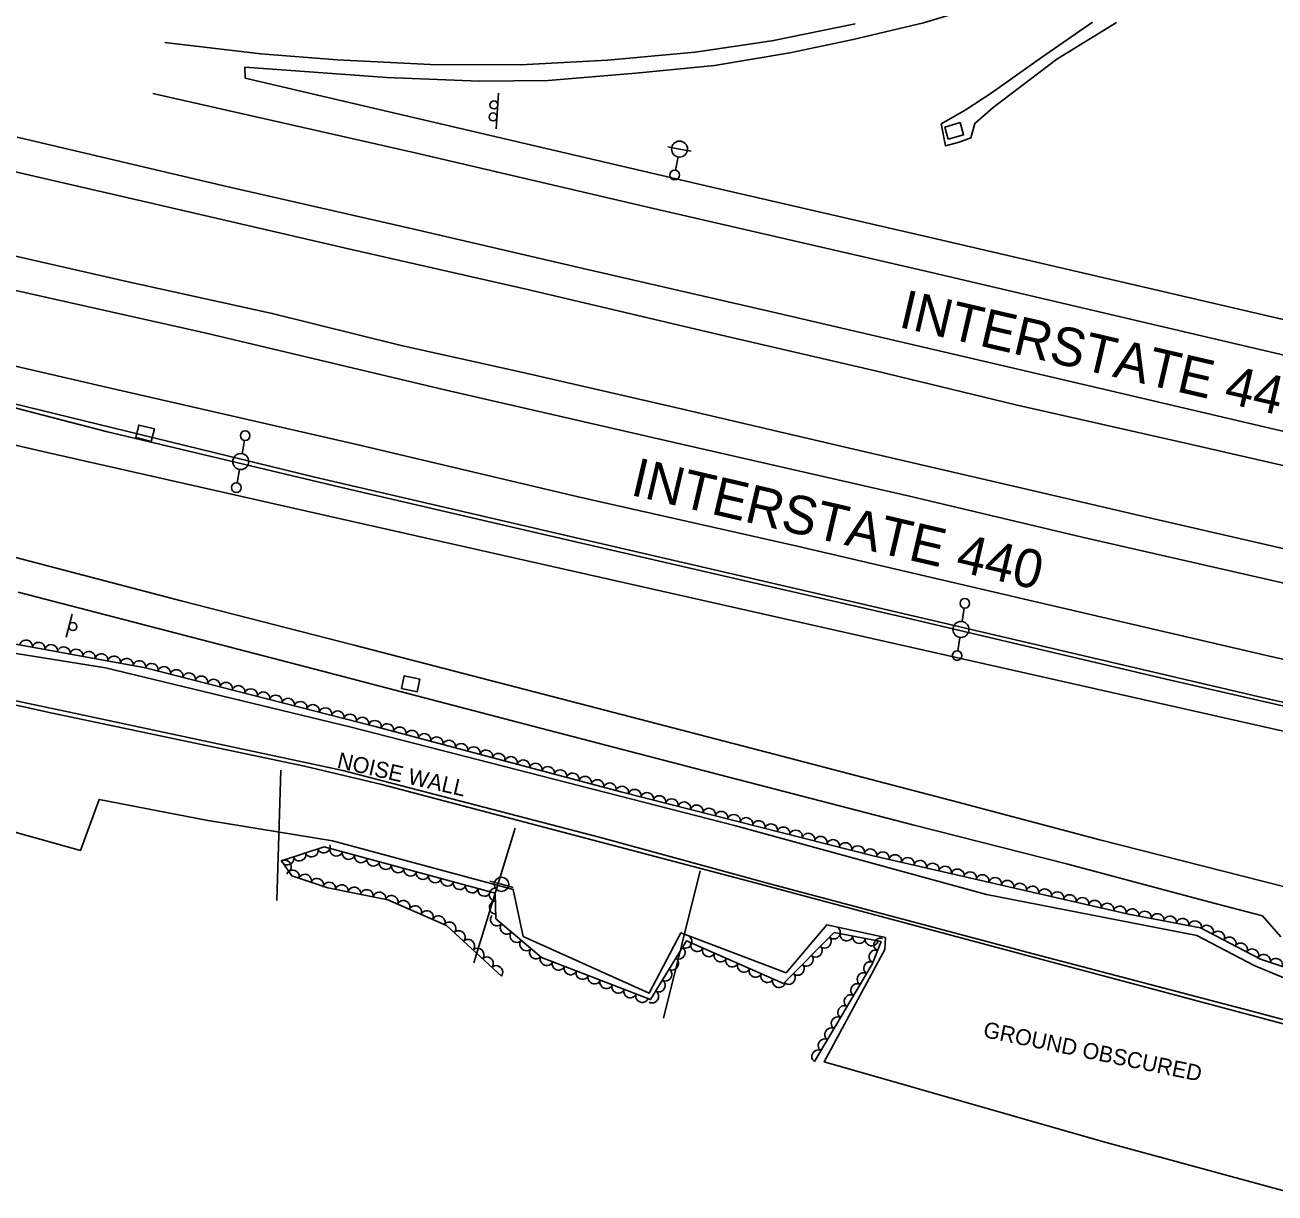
# Model space of a CAD drawing. Extents: x 1722896 to 1754269, y 648279 to 666297.
# Drawn here: x 1729327.9 to 1729718.6, y 652467.9 to 652833.1 of the extents above; entities that cross this region are included whole.
import ezdxf

# ---------------------------------------------------------------- set-up
doc = ezdxf.new("R2010")
doc.units = 0
for name, color, linetype in [('DESIGN - CENTERLINE - Proposed', 7, 'Continuous'), ('DESIGN - CENTERLINE - Proposed Text', 7, 'Continuous'), ('DESIGN - PUBLIC HEARING - Shapes', 7, 'Continuous'), ('DESIGN - SCRATCH - User 1', 7, 'Continuous'), ('DESIGN - SHEET - Linework', 7, 'Continuous'), ('SURVEY - CENTERLINE - Preliminary', 7, 'Continuous'), ('SURVEY - CENTERLINE - Preliminary Text', 7, 'Continuous'), ('SURVEY - DRAINAGE - Natural Features', 7, 'Continuous'), ('SURVEY - DTM - Breaklines', 7, 'Continuous'), ('SURVEY - VEGETATION - Features with Text', 7, 'Continuous')]:
    doc.layers.add(name, color=color, linetype=linetype)

msp = doc.modelspace()

# ---------------------------------------------------------------- linework, layer by layer
at = {"layer": 'DESIGN - CENTERLINE - Proposed'}
msp.add_lwpolyline([(1729661.54, 652833.99), (1729645.6, 652822.92), (1729629.93, 652811.82), (1729621.74, 652806.5), (1729614.31, 652802.18), (1729615.62, 652795.3), (1729619.95, 652796.43), (1729623.52, 652797.8), (1729624.79, 652802.36), (1729630.49, 652807.28), (1729650.39, 652822.4), (1729669.11, 652833.94)], dxfattribs=at)
at = {"layer": 'DESIGN - CENTERLINE - Proposed Text'}
for points in [[(1729406.62, 652559.39), (1729407.85, 652600.16)], [(1729406.62, 652559.39), (1729407.85, 652600.16)], [(1729468.24, 652539.91), (1729481.16, 652581.98)], [(1729468.24, 652539.91), (1729481.16, 652581.98)], [(1729538.96, 652568.63), (1729527.52, 652522.52)], [(1729538.96, 652568.63), (1729527.52, 652522.52)]]:
    msp.add_lwpolyline(points, dxfattribs=at)
at = {"layer": 'DESIGN - PUBLIC HEARING - Shapes'}
for p, q in [((1729475.95, 652811.85), (1729475.2, 652800.68)), ((1729340.74, 652641.65), (1729342.58, 652648.92))]:
    msp.add_line(p, q, dxfattribs=at)
for centre in [(1729474.22, 652804.38), (1729474.47, 652808.12), (1729342.85, 652645.01)]:
    msp.add_circle(centre, 1.25, dxfattribs=at)
at = {"layer": 'DESIGN - SCRATCH - User 1'}
for points in [[(1730260.5, 652481.12), (1730200.23, 652500.38), (1730128.84, 652522.38), (1730050.34, 652543.58), (1729975.77, 652562.21), (1729903.48, 652579.22), (1729810.16, 652600.96), (1729713.26, 652623.18), (1729589.34, 652652.13), (1729504.2, 652671.83), (1729418.48, 652691.69), (1729323.79, 652714.91), (1729300.24, 652718.9), (1729241.89, 652732.44), (1729159, 652752.12), (1729085.49, 652769.36), (1729012.25, 652788.71), (1728967.13, 652802.09)], [(1729322.32, 652714.08), (1729353.29, 652706.05), (1729426.46, 652688.63), (1729487, 652674.52), (1729543.44, 652661.54), (1729603.31, 652647.77), (1729684.6, 652628.54), (1729746.94, 652614.26), (1729794.94, 652603.07), (1729852.02, 652590.16), (1729894.66, 652579.99), (1729944.99, 652568.14), (1729994.29, 652556.46), (1730046.83, 652543.24), (1730100.94, 652528.96), (1730138.19, 652518.06), (1730180.91, 652505.22), (1730226.29, 652490.48), (1730260.14, 652479.46), (1730260.49, 652479.32)], [(1729763.84, 652509.44), (1729638.78, 652542.79), (1729556.13, 652564.9), (1729439.39, 652595.67), (1729415.23, 652601.34), (1729335.94, 652618.05), (1729261.31, 652634.49)], [(1729269.65, 652633.51), (1729341.85, 652618.3), (1729427.2, 652600.04), (1729507.8, 652579.11), (1729560.69, 652564.61), (1729641.5, 652543.11), (1729710.95, 652524.89), (1729776.44, 652507.44)]]:
    msp.add_lwpolyline(points, dxfattribs=at)
at = {"layer": 'SURVEY - CENTERLINE - Preliminary'}
for points in [[(1729275.03, 652644.58), (1729353.04, 652632.13), (1729429.46, 652613.62), (1729549.69, 652582.82), (1729628.46, 652561.2), (1729694.25, 652548.41), (1729712.09, 652539.06), (1729728.16, 652532.32)], [(1729724.15, 652467.9), (1729664.75, 652484.03), (1729577.68, 652508.95), (1729596.66, 652543.99), (1729596.87, 652547.76), (1729578.49, 652551.71), (1729565.82, 652536.76), (1729532.91, 652549.24), (1729523, 652530.35), (1729483.66, 652548.13), (1729480.54, 652562.75), (1729424.05, 652578.02), (1729384.54, 652584.44), (1729351.05, 652590.99), (1729345.24, 652575.02), (1729231.46, 652606.78)]]:
    msp.add_lwpolyline(points, dxfattribs=at)
at = {"layer": 'SURVEY - CENTERLINE - Preliminary Text'}
for points in [[(1729543.46, 652820.45), (1729566.94, 652824.4), (1729586.75, 652828.55), (1729608.73, 652833.78), (1729629.92, 652840.19), (1729650.19, 652847.03), (1729668.44, 652853.84), (1729684.4, 652860.53), (1729703.78, 652869.17), (1729719.45, 652877.38), (1729738.29, 652888.33), (1729756.31, 652898.74), (1729769.52, 652907.46), (1729786.01, 652919.21), (1729800.06, 652929.44), (1729813.16, 652938.57), (1729833.09, 652953.35), (1729851.61, 652967.92), (1729864.28, 652978.25), (1729881.58, 652992.48), (1729904.58, 653011.59), (1729910.34, 653005.68)], [(1730270.3, 652515.2), (1730228.96, 652529.12), (1730166.13, 652549.21), (1730105.7, 652566.49), (1730051.45, 652580.8), (1730001.69, 652593.2), (1729955.68, 652604.21), (1729906, 652615.94), (1729848.69, 652629.12), (1729783.93, 652644.03), (1729726.92, 652657.34), (1729658.34, 652673.01), (1729604.33, 652685.78), (1729534.44, 652701.71), (1729459.5, 652718.9), (1729384.48, 652736.76), (1729323.16, 652750.51), (1729258.16, 652765.72), (1729169.76, 652786), (1729121.61, 652797.37), (1729018.16, 652823.93), (1728918.71, 652854.37)], [(1729371.58, 652827.69), (1729401.63, 652824.1), (1729425.49, 652822.19), (1729454.67, 652820.81), (1729482.73, 652820.67), (1729509.99, 652822.11), (1729537.36, 652824.61), (1729561.38, 652828.15), (1729587.43, 652833.5)], [(1730264.12, 652492.62), (1730202.7, 652513.21), (1730154.17, 652528.69), (1730110.08, 652541.21), (1730056.32, 652555.48), (1729990.67, 652572.07), (1729928.6, 652586.81), (1729860.63, 652602.43), (1729797.44, 652617.47), (1729715.52, 652636.12), (1729640.3, 652653.56), (1729569.25, 652670.14), (1729500.79, 652685.57), (1729431.64, 652701.97), (1729354.64, 652719.58), (1729285.63, 652735.52), (1729212.27, 652752.8), (1729127.4, 652772.45), (1729037.59, 652794.76), (1728950.93, 652819.74), (1728930.15, 652826.14)], [(1729747.25, 652735.01), (1729682.24, 652750.12), (1729613.09, 652766.14), (1729542.59, 652782.44), (1729481.4, 652796.71), (1729419.42, 652811.17), (1729396.75, 652816.53), (1729396.61, 652819.96), (1729416.76, 652818.52), (1729441.02, 652816.69), (1729469.95, 652815.58), (1729491.38, 652815.81), (1729518.88, 652818.05), (1729543.46, 652820.45)], [(1730289.14, 652582.82), (1730227.49, 652603.42), (1730163.08, 652622.76), (1730093.27, 652641.79), (1730032.47, 652657.37), (1729958.67, 652675.17), (1729838.47, 652702.62), (1729722.31, 652729.69), (1729609.89, 652756.02), (1729523, 652776.08), (1729449.82, 652793.11), (1729367.85, 652811.73)], [(1728923.18, 652804.43), (1728976.92, 652786.42), (1729028.71, 652771.38), (1729089.83, 652756), (1729155.11, 652740.87), (1729217.1, 652726.75), (1729283.33, 652711.33), (1729334.81, 652699.48), (1729422.85, 652679.58), (1729666.73, 652624.57), (1729724.92, 652611.43), (1729788.41, 652596.68), (1729859.59, 652580.32), (1729938.86, 652561.99), (1730018.53, 652542.72), (1730091.86, 652523.7), (1730150.75, 652506.89), (1730199.99, 652491.57), (1730225.61, 652483.06), (1730258.51, 652471.91)], [(1729325.44, 652798.03), (1729390.09, 652782.81), (1729449, 652769.37), (1729502.32, 652756.96), (1729563.1, 652742.97), (1729614.96, 652730.94), (1729663.71, 652719.51), (1729717.03, 652707.04), (1729769.21, 652694.9), (1729833.79, 652680.21), (1729890.91, 652666.73), (1729956.84, 652651.56), (1730000.66, 652641.16), (1730052.39, 652628.55), (1730093.08, 652617.92), (1730134.57, 652606.96), (1730174.24, 652595.47), (1730208.01, 652585.03), (1730246.6, 652572.54), (1730282.7, 652560.23)], [(1729305.3, 652791.72), (1729368.24, 652777.24), (1729430.36, 652762.78), (1729484.54, 652750.52), (1729542.91, 652736.71), (1729594.17, 652724.91), (1729637.67, 652714.33), (1729691.62, 652702.15), (1729745.3, 652689.89), (1729802.07, 652676.74), (1729869.79, 652660.99), (1729921.87, 652649.11), (1729977.34, 652636.11), (1730038.95, 652620.85), (1730095.94, 652605.98), (1730155.51, 652589.79), (1730199.25, 652576.78), (1730240.56, 652563.68), (1730279.84, 652550.94)], [(1729313.44, 652763.39), (1729359.16, 652752.98), (1729405.2, 652742.92), (1729445.49, 652732.9), (1729483.13, 652724.56), (1729529.93, 652713.81), (1729584.3, 652701.06), (1729638.29, 652688.6), (1729679.44, 652678.98), (1729738.84, 652665.33), (1729794.39, 652652.3), (1729839.68, 652641.7), (1729884.25, 652631.88), (1729931.01, 652620.85), (1729974.63, 652610.32), (1730017.13, 652600.05), (1730062.15, 652588.94), (1730099.35, 652579), (1730145.03, 652566.56), (1730174.24, 652557.91), (1730207.51, 652547.77), (1730238.01, 652536.75), (1730272.76, 652524.88)], [(1729320.24, 652667.83), (1729376.75, 652653.05), (1729430.81, 652639.15), (1729501.09, 652620.98), (1729560.13, 652605.65), (1729619.51, 652590.11), (1729663.92, 652578.37), (1729721.29, 652563.73)], [(1729720.47, 652547.99), (1729714.68, 652554.52), (1729697.99, 652558.97), (1729653.86, 652570.71), (1729605.44, 652582.98), (1729545.04, 652598.67), (1729486.65, 652613.89), (1729416.14, 652632.29), (1729325.7, 652655.79)]]:
    msp.add_lwpolyline(points, dxfattribs=at)
at = {"layer": 'SURVEY - DRAINAGE - Natural Features'}
for p, q in [((1729618.35, 652799.98), (1729618.35, 652799.98)), ((1729365.42, 652705.46), (1729365.42, 652705.46)), ((1729448.47, 652627.12), (1729448.47, 652627.12))]:
    msp.add_line(p, q, dxfattribs=at)
for points in [[(1729616.49, 652797.37), (1729615.4, 652801.22), (1729620.21, 652802.58), (1729621.3, 652798.73), (1729616.49, 652797.37)], [(1729362.51, 652704.13), (1729363.47, 652708.01), (1729368.33, 652706.8), (1729367.36, 652702.92), (1729362.51, 652704.13)], [(1729445.6, 652625.7), (1729446.45, 652629.61), (1729451.34, 652628.55), (1729450.49, 652624.64), (1729445.6, 652625.7)]]:
    msp.add_lwpolyline(points, dxfattribs=at)
at = {"layer": 'SURVEY - DTM - Breaklines'}
for p, q in [((1729532.49, 652794.33), (1729528.8, 652795.01)), ((1729532.49, 652794.33), (1729536.17, 652793.64)), ((1729531.25, 652787.69), (1729532.03, 652791.87)), ((1729396.47, 652703.24), (1729395.76, 652699.05)), ((1729394.91, 652694.12), (1729394.2, 652689.93)), ((1729621.45, 652650.79), (1729620.83, 652646.58)), ((1729620.11, 652641.64), (1729619.49, 652637.43)), ((1729476.84, 652564.42), (1729473.23, 652565.45)), ((1729476.84, 652564.42), (1729480.44, 652563.39))]:
    msp.add_line(p, q, dxfattribs=at)
for centre, radius in [((1729532.49, 652794.33), 2.5), ((1729530.98, 652786.22), 1.5), ((1729396.72, 652704.72), 1.5), ((1729395.33, 652696.59), 2.5), ((1729393.95, 652688.46), 1.5), ((1729621.67, 652652.27), 1.5), ((1729620.47, 652644.11), 2.5), ((1729619.27, 652635.95), 1.5), ((1729476.84, 652564.42), 2.25)]:
    msp.add_circle(centre, radius, dxfattribs=at)
at = {"layer": 'SURVEY - VEGETATION - Features with Text'}
for points in [[(1729288.27, 652646.21), (1729365.53, 652632.1), (1729437.36, 652613.74), (1729514.58, 652593.19), (1729593.05, 652573.36), (1729672.83, 652555.09), (1729695.33, 652550.79), (1729714.11, 652540.99), (1729737.14, 652533.33)], [(1729574.73, 652508.97), (1729592.68, 652539.44), (1729595.52, 652546.5), (1729580.87, 652549.34), (1729565.01, 652533.37), (1729534.64, 652546.76), (1729523.47, 652528.36), (1729489.33, 652541.55), (1729475.02, 652553.63), (1729474.87, 652561.67), (1729421.37, 652576.18), (1729408.06, 652571.74), (1729411.25, 652567.07), (1729422.51, 652563.29), (1729441.29, 652559.58), (1729459.69, 652551.59), (1729476.8, 652535.65)]]:
    msp.add_lwpolyline(points, dxfattribs=at)
for centre, major_axis in [((1729328.2, 652638.92), (1.97, -0.36)), ((1729332.14, 652638.2), (1.97, -0.36)), ((1729336.07, 652637.48), (1.97, -0.36)), ((1729340.01, 652636.76), (1.97, -0.36)), ((1729343.94, 652636.04), (1.97, -0.36)), ((1729347.88, 652635.32), (1.97, -0.36)), ((1729351.81, 652634.6), (1.97, -0.36)), ((1729355.75, 652633.88), (1.97, -0.36)), ((1729359.68, 652633.17), (1.97, -0.36)), ((1729363.62, 652632.45), (1.97, -0.36)), ((1729367.52, 652631.59), (1.94, -0.5)), ((1729371.4, 652630.6), (1.94, -0.5)), ((1729375.27, 652629.61), (1.94, -0.5)), ((1729379.15, 652628.62), (1.94, -0.5)), ((1729383.02, 652627.63), (1.94, -0.5)), ((1729386.9, 652626.64), (1.94, -0.5)), ((1729390.77, 652625.65), (1.94, -0.5)), ((1729394.65, 652624.66), (1.94, -0.5)), ((1729398.52, 652623.66), (1.94, -0.5)), ((1729402.4, 652622.67), (1.94, -0.5)), ((1729406.28, 652621.68), (1.94, -0.5)), ((1729410.15, 652620.69), (1.94, -0.5)), ((1729414.03, 652619.7), (1.94, -0.5)), ((1729417.9, 652618.71), (1.94, -0.5)), ((1729421.78, 652617.72), (1.94, -0.5)), ((1729425.65, 652616.73), (1.94, -0.5)), ((1729429.53, 652615.74), (1.94, -0.5)), ((1729433.4, 652614.75), (1.94, -0.5)), ((1729437.28, 652613.76), (1.94, -0.5)), ((1729441.14, 652612.73), (1.93, -0.51)), ((1729445.01, 652611.7), (1.93, -0.51)), ((1729448.88, 652610.68), (1.93, -0.51)), ((1729452.74, 652609.65), (1.93, -0.51)), ((1729456.61, 652608.62), (1.93, -0.51)), ((1729460.47, 652607.59), (1.93, -0.51)), ((1729464.34, 652606.56), (1.93, -0.51)), ((1729468.2, 652605.53), (1.93, -0.51)), ((1729472.07, 652604.5), (1.93, -0.51)), ((1729475.93, 652603.47), (1.93, -0.51)), ((1729479.8, 652602.45), (1.93, -0.51)), ((1729483.66, 652601.42), (1.93, -0.51)), ((1729487.53, 652600.39), (1.93, -0.51)), ((1729491.4, 652599.36), (1.93, -0.51)), ((1729495.26, 652598.33), (1.93, -0.51)), ((1729499.13, 652597.3), (1.93, -0.51)), ((1729502.99, 652596.27), (1.93, -0.51)), ((1729506.86, 652595.24), (1.93, -0.51)), ((1729510.72, 652594.22), (1.93, -0.51)), ((1729514.59, 652593.19), (1.94, -0.49)), ((1729518.47, 652592.21), (1.94, -0.49)), ((1729522.34, 652591.23), (1.94, -0.49)), ((1729526.22, 652590.25), (1.94, -0.49)), ((1729530.1, 652589.27), (1.94, -0.49)), ((1729533.98, 652588.29), (1.94, -0.49)), ((1729537.86, 652587.31), (1.94, -0.49)), ((1729541.74, 652586.33), (1.94, -0.49)), ((1729545.61, 652585.35), (1.94, -0.49)), ((1729549.49, 652584.37), (1.94, -0.49)), ((1729553.37, 652583.39), (1.94, -0.49)), ((1729557.25, 652582.41), (1.94, -0.49)), ((1729561.13, 652581.43), (1.94, -0.49)), ((1729565, 652580.45), (1.94, -0.49)), ((1729568.88, 652579.47), (1.94, -0.49)), ((1729572.76, 652578.49), (1.94, -0.49)), ((1729576.64, 652577.51), (1.94, -0.49)), ((1729417.51, 652574.89), (-1.9, -0.63)), ((1729421.3, 652576.16), (-1.9, -0.63)), ((1729425.16, 652575.15), (-1.93, 0.52)), ((1729580.52, 652576.53), (1.94, -0.49)), ((1729584.39, 652575.55), (1.94, -0.49)), ((1729588.27, 652574.57), (1.94, -0.49)), ((1729592.15, 652573.59), (1.94, -0.49)), ((1729409.92, 652572.36), (-1.9, -0.63)), ((1729409.21, 652570.05), (1.13, -1.65)), ((1729413.71, 652573.62), (-1.9, -0.63)), ((1729429.02, 652574.11), (-1.93, 0.52)), ((1729432.88, 652573.06), (-1.93, 0.52)), ((1729436.74, 652572.01), (-1.93, 0.52)), ((1729440.6, 652570.96), (-1.93, 0.52)), ((1729596.04, 652572.67), (1.95, -0.45)), ((1729599.94, 652571.78), (1.95, -0.45)), ((1729603.84, 652570.89), (1.95, -0.45)), ((1729607.74, 652570), (1.95, -0.45)), ((1729611.64, 652569.1), (1.95, -0.45)), ((1729411.61, 652566.95), (1.9, -0.64)), ((1729415.41, 652565.67), (1.9, -0.64)), ((1729444.46, 652569.92), (-1.93, 0.52)), ((1729448.32, 652568.87), (-1.93, 0.52)), ((1729452.18, 652567.82), (-1.93, 0.52)), ((1729456.04, 652566.78), (-1.93, 0.52)), ((1729615.54, 652568.21), (1.95, -0.45)), ((1729619.44, 652567.32), (1.95, -0.45)), ((1729623.34, 652566.43), (1.95, -0.45)), ((1729627.24, 652565.53), (1.95, -0.45)), ((1729419.2, 652564.4), (1.9, -0.64)), ((1729423.01, 652563.19), (1.96, -0.39)), ((1729426.93, 652562.41), (1.96, -0.39)), ((1729430.85, 652561.64), (1.96, -0.39)), ((1729459.9, 652565.73), (-1.93, 0.52)), ((1729463.77, 652564.68), (-1.93, 0.52)), ((1729467.63, 652563.64), (-1.93, 0.52)), ((1729631.14, 652564.64), (1.95, -0.45)), ((1729635.04, 652563.75), (1.95, -0.45)), ((1729638.93, 652562.85), (1.95, -0.45)), ((1729642.83, 652561.96), (1.95, -0.45)), ((1729434.78, 652560.86), (1.96, -0.39)), ((1729438.7, 652560.09), (1.96, -0.39)), ((1729442.54, 652559.03), (1.83, -0.8)), ((1729446.21, 652557.44), (1.83, -0.8)), ((1729471.49, 652562.59), (-1.93, 0.52)), ((1729474.88, 652561.18), (-0.04, 2)), ((1729646.73, 652561.07), (1.95, -0.45)), ((1729650.63, 652560.18), (1.95, -0.45)), ((1729654.53, 652559.28), (1.95, -0.45)), ((1729658.43, 652558.39), (1.95, -0.45)), ((1729662.33, 652557.5), (1.95, -0.45)), ((1729449.88, 652555.85), (1.83, -0.8)), ((1729453.55, 652554.26), (1.83, -0.8)), ((1729474.95, 652557.18), (-0.04, 2)), ((1729666.23, 652556.61), (1.95, -0.45)), ((1729670.13, 652555.71), (1.95, -0.45)), ((1729674.04, 652554.86), (1.96, -0.38)), ((1729677.96, 652554.11), (1.96, -0.38)), ((1729457.22, 652552.66), (1.83, -0.8)), ((1729460.64, 652550.7), (1.46, -1.36)), ((1729475.36, 652553.34), (-1.53, 1.29)), ((1729478.41, 652550.76), (-1.53, 1.29)), ((1729681.89, 652553.36), (1.96, -0.38)), ((1729685.82, 652552.61), (1.96, -0.38)), ((1729689.75, 652551.86), (1.96, -0.38)), ((1729693.68, 652551.1), (1.96, -0.38)), ((1729697.39, 652549.72), (1.77, -0.93)), ((1729463.57, 652547.97), (1.46, -1.36)), ((1729481.47, 652548.18), (-1.53, 1.29)), ((1729534.43, 652546.41), (-1.04, -1.71)), ((1729577.98, 652546.43), (-1.41, -1.42)), ((1729580.8, 652549.27), (-1.41, -1.42)), ((1729584.69, 652548.6), (-1.96, 0.38)), ((1729588.62, 652547.84), (-1.96, 0.38)), ((1729595.15, 652545.6), (0.75, 1.86)), ((1729700.93, 652547.87), (1.77, -0.93)), ((1729704.48, 652546.01), (1.77, -0.93)), ((1729466.5, 652545.25), (1.46, -1.36)), ((1729469.42, 652542.52), (1.46, -1.36)), ((1729484.53, 652545.6), (-1.53, 1.29)), ((1729487.58, 652543.02), (-1.53, 1.29)), ((1729532.36, 652542.99), (-1.04, -1.71)), ((1729537.93, 652545.31), (-1.83, 0.81)), ((1729541.59, 652543.69), (-1.83, 0.81)), ((1729575.16, 652543.59), (-1.41, -1.42)), ((1729592.55, 652547.08), (-1.96, 0.38)), ((1729593.66, 652541.88), (0.75, 1.86)), ((1729708.02, 652544.16), (1.77, -0.93)), ((1729711.57, 652542.31), (1.77, -0.93)), ((1729472.35, 652539.79), (1.46, -1.36)), ((1729490.93, 652540.93), (-1.87, 0.72)), ((1729494.66, 652539.49), (-1.87, 0.72)), ((1729530.28, 652539.57), (-1.04, -1.71)), ((1729545.25, 652542.08), (-1.83, 0.81)), ((1729548.91, 652540.47), (-1.83, 0.81)), ((1729572.34, 652540.75), (-1.41, -1.42)), ((1729591.99, 652538.26), (1.02, 1.72)), ((1729715.19, 652540.63), (1.9, -0.63)), ((1729718.98, 652539.37), (1.9, -0.63)), ((1729475.28, 652537.07), (1.46, -1.36)), ((1729498.39, 652538.05), (-1.87, 0.72)), ((1729502.12, 652536.6), (-1.87, 0.72)), ((1729528.2, 652536.15), (-1.04, -1.71)), ((1729552.57, 652538.85), (-1.83, 0.81)), ((1729556.23, 652537.24), (-1.83, 0.81)), ((1729559.89, 652535.63), (-1.83, 0.81)), ((1729566.71, 652535.08), (-1.41, -1.42)), ((1729569.52, 652537.91), (-1.41, -1.42)), ((1729589.96, 652534.82), (1.02, 1.72)), ((1729505.85, 652535.16), (-1.87, 0.72)), ((1729509.59, 652533.72), (-1.87, 0.72)), ((1729513.32, 652532.28), (-1.87, 0.72)), ((1729526.13, 652532.73), (-1.04, -1.71)), ((1729563.55, 652534.01), (-1.83, 0.81)), ((1729587.93, 652531.37), (1.02, 1.72)), ((1729517.05, 652530.84), (-1.87, 0.72)), ((1729520.78, 652529.4), (-1.87, 0.72)), ((1729524.05, 652529.31), (-1.04, -1.71)), ((1729585.9, 652527.92), (1.02, 1.72)), ((1729583.87, 652524.48), (1.02, 1.72)), ((1729581.84, 652521.03), (1.02, 1.72)), ((1729579.81, 652517.58), (1.02, 1.72)), ((1729575.75, 652510.69), (1.02, 1.72)), ((1729577.78, 652514.14), (1.02, 1.72))]:
    msp.add_ellipse(centre, major_axis=major_axis, ratio=0.940188, start_param=0, end_param=3.141593, dxfattribs=at)

# ---------------------------------------------------------------- texts
at = {"layer": 'DESIGN - SCRATCH - User 1'}
msp.add_text('NOISE WALL', height=5, rotation=347.1707, dxfattribs=at).set_placement((1729425.18, 652600.92))
at = {"layer": 'DESIGN - SHEET - Linework'}
for rotation, p in [(346.9358, (1729600.65, 652738.75)), (346.8686, (1729516.81, 652686.22))]:
    msp.add_text('INTERSTATE 440', height=12, rotation=rotation, dxfattribs=at).set_placement(p)
at = {"layer": 'SURVEY - CENTERLINE - Preliminary'}
msp.add_text('GROUND OBSCURED', height=5, rotation=348.3789, dxfattribs=at).set_placement((1729627.15, 652516.71))

doc.saveas('drawing.dxf')
